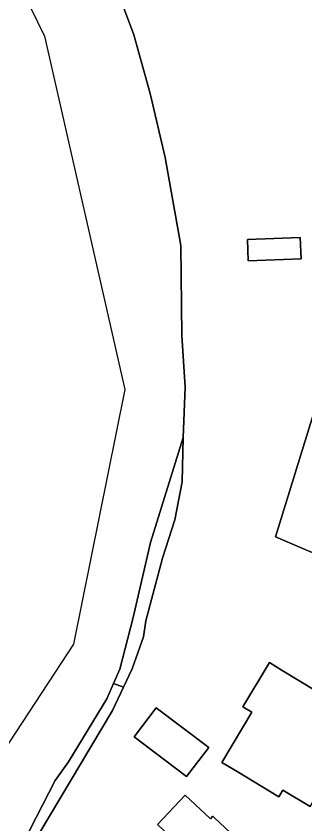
# Model space of a CAD drawing. Extents: x 161772 to 163126, y 383092 to 383917.
# Drawn here: x 161915.5 to 161943.6, y 383318.3 to 383396.8 of the extents above; entities that cross this region are included whole.
import ezdxf

# ---------------------------------------------------------------- set-up
doc = ezdxf.new("R2010")
doc.units = 0
for name, color, linetype in [('IMGEO_Erf', 7, 'Continuous'), ('IMGEO_Oever', 7, 'Continuous'), ('IMGEO_Pand', 7, 'Continuous'), ('IMGEO_Waterloop', 7, 'Continuous')]:
    doc.layers.add(name, color=color, linetype=linetype)

msp = doc.modelspace()

# ---------------------------------------------------------------- linework, layer by layer
at = {"layer": 'IMGEO_Erf'}
for points in [[(161921.475, 383410.014), (161922.883, 383405.841), (161926.96, 383394.979), (161928.525, 383389.298), (161930.005, 383383.047), (161931.515, 383374.518), (161931.611, 383365.755), (161931.939, 383360.742), (161931.757, 383355.823), (161931.639, 383351.523), (161930.935, 383347.822), (161929.742, 383344.116), (161928.104, 383338.009), (161927.898, 383336.448), (161926.796, 383333.337), (161925.946, 383331.543), (161924.879, 383329.289), (161917.722, 383317.318)], [(161946.801, 383343.568), (161940.744, 383346.18), (161944.563, 383358.562)], [(161929.259, 383318.198), (161931.93, 383321.045), (161934.41, 383318.746), (161934.651, 383319.002), (161934.812, 383318.85), (161938.454, 383315.424)]]:
    msp.add_lwpolyline(points, dxfattribs=at)
for points in [[(161943.149, 383375.283), (161943.227, 383373.217), (161938.077, 383373.02), (161937.998, 383375.087)], [(161952.405, 383326.556), (161952.2, 383326.215), (161952.329, 383325.412), (161951.823, 383324.571), (161950.957, 383324.126), (161950.17, 383322.838), (161949.7, 383323.121), (161947.088, 383318.774), (161944.388, 383320.397), (161944.122, 383319.954), (161941.457, 383321.557), (161941.061, 383320.898), (161937, 383323.342), (161935.499, 383324.245), (161938.424, 383329.111), (161937.559, 383329.631), (161940.15, 383333.943), (161941.394, 383333.174), (161948.12, 383329.132)], [(161934.235, 383325.699), (161932.088, 383322.857), (161926.98, 383326.715), (161929.128, 383329.558)]]:
    msp.add_lwpolyline(points, close=True, dxfattribs=at)
at = {"layer": 'IMGEO_Oever'}
for points in [[(161929.742, 383344.116), (161930.935, 383347.822), (161931.639, 383351.523), (161931.757, 383355.823), (161928.557, 383345.637), (161926.891, 383338.328), (161925.58, 383333.315), (161924.968, 383331.928), (161925.946, 383331.543), (161926.796, 383333.337), (161927.898, 383336.448), (161928.104, 383338.009)], [(161908.185, 383302.04), (161917.722, 383317.318), (161924.879, 383329.289), (161925.946, 383331.543), (161924.968, 383331.928), (161924.309, 383330.433), (161920.581, 383324.286), (161919.3, 383322.473), (161916.819, 383317.679), (161914.701, 383314.331), (161912.867, 383310.862), (161908.313, 383304.448), (161904.396, 383298.261), (161901.588, 383294.174), (161899.29, 383291.435), (161898.889, 383290.821), (161899.854, 383289.876), (161900.058, 383290.19), (161901.213, 383291.611), (161904.997, 383297.167), (161906.674, 383300.084)]]:
    msp.add_lwpolyline(points, close=True, dxfattribs=at)
at = {"layer": 'IMGEO_Pand'}
for points in [[(161943.149, 383375.283), (161937.998, 383375.087), (161938.077, 383373.02), (161943.227, 383373.217)], [(161962.695, 383350.218), (161961.946, 383350.473), (161962.444, 383352.01), (161962.503, 383352.201), (161961.491, 383352.527), (161960.137, 383352.963), (161960.733, 383354.757), (161955.008, 383356.328), (161949.25, 383357.56), (161949.084, 383357.595), (161944.563, 383358.562), (161940.744, 383346.18), (161946.801, 383343.568), (161946.7, 383343.376), (161957.265, 383338.941), (161958.58, 383343.06), (161958.645, 383343.251), (161959.65, 383346.135), (161960.45, 383345.875), (161961.016, 383347.613), (161961.777, 383347.368)], [(161952.405, 383326.556), (161948.12, 383329.132), (161941.394, 383333.174), (161940.15, 383333.943), (161937.559, 383329.631), (161938.424, 383329.111), (161935.499, 383324.245), (161937, 383323.342), (161941.061, 383320.898), (161941.457, 383321.557), (161944.122, 383319.954), (161944.388, 383320.397), (161947.088, 383318.774), (161949.7, 383323.121), (161950.17, 383322.838), (161950.957, 383324.126), (161951.823, 383324.571), (161952.329, 383325.412), (161952.2, 383326.215)], [(161932.088, 383322.857), (161934.235, 383325.699), (161929.128, 383329.558), (161926.98, 383326.715)], [(161932.283, 383306.506), (161934.191, 383308.685), (161934.388, 383308.5), (161933.79, 383307.865), (161936.057, 383305.732), (161936.778, 383306.499), (161937.034, 383306.258), (161941.548, 383311.055), (161938.912, 383313.536), (161939.954, 383314.644), (161938.769, 383315.758), (161938.454, 383315.424), (161934.812, 383318.85), (161934.651, 383319.002), (161934.41, 383318.746), (161931.93, 383321.045), (161929.259, 383318.198), (161931.775, 383315.831), (161929.343, 383313.247), (161929.823, 383312.795), (161927.822, 383310.509)]]:
    msp.add_lwpolyline(points, close=True, dxfattribs=at)
at = {"layer": 'IMGEO_Waterloop'}
for points in [[(161776.244, 383589.61), (161778.284, 383505.12), (161790.6, 383486.558), (161849.991, 383470.088), (161903.645, 383424.673), (161918.25, 383394.855), (161926.064, 383360.514), (161921.083, 383335.736), (161896.051, 383297.648), (161887.994, 383285.389), (161863.101, 383230.489), (161841.142, 383179.277)], [(161916.819, 383317.679), (161919.3, 383322.473), (161920.581, 383324.286), (161924.309, 383330.433), (161924.968, 383331.928), (161925.58, 383333.315), (161926.891, 383338.328), (161928.557, 383345.637), (161931.757, 383355.823), (161931.939, 383360.742), (161931.611, 383365.755), (161931.515, 383374.518), (161930.005, 383383.047), (161928.525, 383389.298), (161926.96, 383394.979), (161922.883, 383405.841), (161921.475, 383410.014)]]:
    msp.add_lwpolyline(points, dxfattribs=at)

doc.saveas('drawing.dxf')
